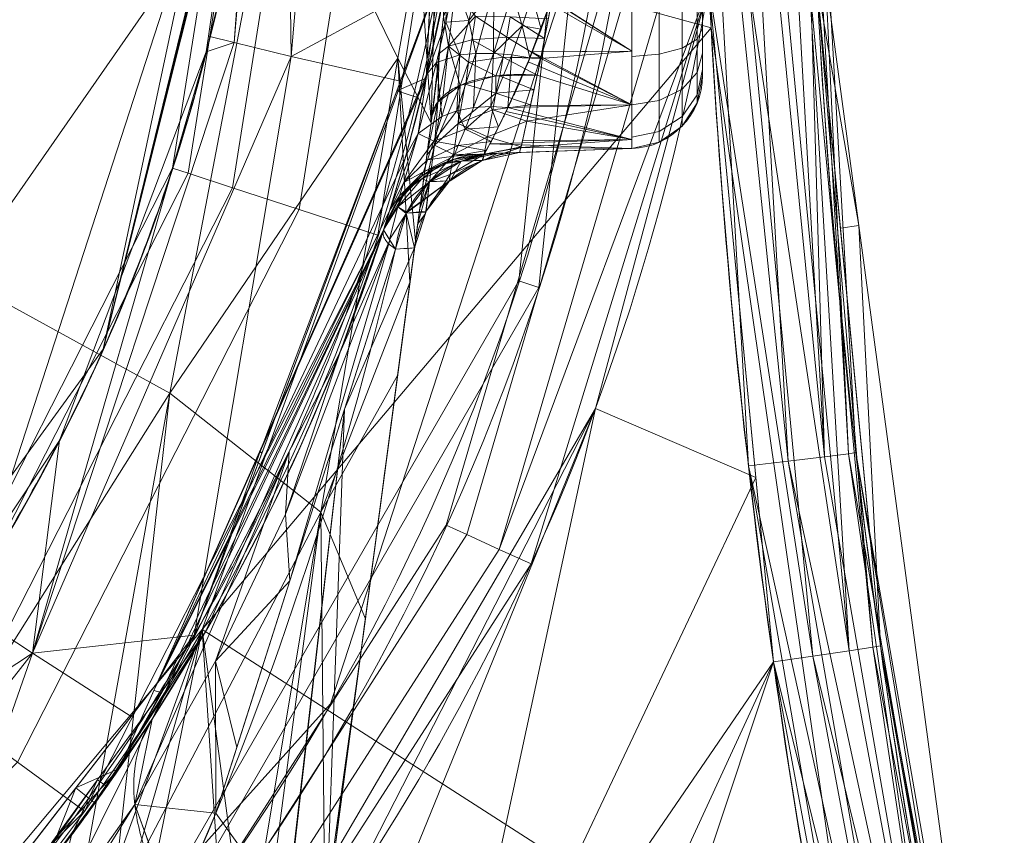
# Model space of a CAD drawing. Header units: millimetres. Extents: x -71 to 71, y -145 to 145.
# Tile 352 of 497: x 44 to 71, y -34 to -12. Entities that reach past the tile are written whole.
import ezdxf

# ---------------------------------------------------------------- set-up
doc = ezdxf.new("R2010")
doc.units = ezdxf.units.MM
doc.layers.add('1', color=7, linetype='CONTINUOUS')

msp = doc.modelspace()

# ---------------------------------------------------------------- linework, layer by layer
at = {"layer": '1', "color": 163, "linetype": 'Continuous', "lineweight": 13}
for p, q in [((62.5, -13.069, 23.5), (62.5, -13.069, -23.5)), ((56.541, -15.208, -23.5), (60.57, -15.067, -23.5)), ((56.541, -15.208, 10.431), (56.541, -15.208, -23.5)), ((57.506, -15.174, 23.5), (60.57, -15.067, 23.5)), ((57.506, -15.174, 23.5), (57.506, -15.174, 18.8)), ((60.57, -15.067, -23.5), (60.57, -15.067, 23.5)), ((53.79, -17.288, -15.8), (53.79, -17.288, 10.431)), ((54.636, -17.778, 18.8), (52.232, -35.9, 18.779)), ((54.636, -17.778, 18.8), (54.636, -17.778, 23.5))]:
    msp.add_line(p, q, dxfattribs=at)
at = {"layer": '1', "color": 163, "linetype": 'Continuous', "lineweight": 13, "extrusion": (-5.23961e-15, 1.15648e-14, -1)}
for centre, radius in [((0, 0, 144.005), 61.018), ((0, 0, 124.37), 56.395)]:
    msp.add_circle(centre, radius, dxfattribs=at)
at = {"layer": '1', "color": 163, "linetype": 'Continuous', "lineweight": 13}
for centre, radius in [((0, 0, -145), 60.443), ((0, 0, -118.371), 50.5)]:
    msp.add_circle(centre, radius, dxfattribs=at)
for centre, radius, start, end in [((0, 0, -142.505), 63.564, 317.72131, 350.37915), ((60.5, -13.069, 23.5), 2, 272, 0), ((60.5, -13.069, -23.5), 2, 272, 360), ((57.61, -18.173, 18.8), 3, 92, 172.4426), ((57.61, -18.173, 23.5), 3, 92, 172.4426)]:
    msp.add_arc(centre, radius, start, end, dxfattribs=at)
at = {"layer": '1', "color": 163, "linetype": 'Continuous', "lineweight": 13, "extrusion": (-1, 0, 0)}
for centre, start, end in [((11, -23.5, -60.57), 270, 0), ((11, 23.5, -60.57), 0, 90)]:
    msp.add_arc(centre, 4.067, start, end, dxfattribs=at)
at = {"layer": '1', "color": 163, "linetype": 'Continuous', "lineweight": 13, "extrusion": (1, 0, 0)}
for centre, start, end in [((-11, 23.5, 62.5), 90, 180), ((-11, -23.5, 62.5), 180, 270)]:
    msp.add_arc(centre, 2.069, start, end, dxfattribs=at)
at = {"layer": '1', "color": 163, "linetype": 'Continuous', "lineweight": 13, "extrusion": (0, 0, -1)}
for centre, start in [((-56.646, -18.206, -10.431), 17.8175), ((-56.646, -18.206, 23.5), 17.8176)]:
    msp.add_arc(centre, 3, start, 88, dxfattribs=at)
at = {"layer": '1', "color": 163, "linetype": 'Continuous', "lineweight": 13, "extrusion": (0.22536, 0.00787, 0.974244)}
msp.add_arc((-20.172, -51.832, 25.926), 3, 0, 80.699, dxfattribs=at)
at = {"layer": '1', "color": 163, "linetype": 'Continuous', "lineweight": 13, "extrusion": (-0.991314, 0.131519, 0)}
msp.add_ellipse((55.584, -10.639, 23.5), major_axis=(-0.947, -7.14), ratio=0.991303, start_param=0, end_param=1.054616, dxfattribs=at)
at = {"layer": '1', "color": 163, "linetype": 'Continuous', "lineweight": 13, "extrusion": (-0.034899, 0.999391, 2.9493e-16)}
msp.add_ellipse((33.689, -16.006, 18.795), major_axis=(23.816, 0.832, 0.165), ratio=0.986119, start_param=0.006817, end_param=0.231228, dxfattribs=at)
at = {"layer": '1', "color": 163, "linetype": 'Continuous', "lineweight": 13}
for points, knots in [([(67.861, 47.422, -124.83), (64.208, 31.787, -124.622), (62.412, 16.028, -124.476), (62.388, -15.712, -124.474), (64.212, -31.804, -124.622), (67.861, -47.422, -124.83)], [0, 0, 0, 0, 0.5, 0.5, 1, 1, 1, 1]), ([(70.739, -46.708, -127.83), (67.138, -31.32, -127.622), (65.335, -15.472, -127.473), (65.359, 15.784, -127.475), (67.135, 31.304, -127.621), (70.739, 46.708, -127.83)], [0, 0, 0, 0, 0.5, 0.5, 1, 1, 1, 1]), ([(56.009, 7.431, -40.188), (56.48, 3.879, -40.185), (56.609, 0.339, -40.185), (56.211, -6.716, -40.187), (55.674, -10.264, -40.19), (53.944, -17.175, -40.2), (52.766, -20.507, -40.206), (49.795, -26.93, -40.223), (47.978, -30.049, -40.233), (43.844, -35.813, -40.256), (41.525, -38.478, -40.269), (36.383, -43.372, -40.297), (33.546, -45.6, -40.313), (27.598, -49.428, -40.346), (24.459, -51.056, -40.364), (18.004, -53.662, -40.399), (14.728, -54.649, -40.418), (11.446, -55.328, -40.436)], [0, 0, 0, 0, 0.125756, 0.125756, 0.251512, 0.251512, 0.377268, 0.377268, 0.503024, 0.503024, 0.62878, 0.62878, 0.754536, 0.754536, 0.880292, 0.880292, 1, 1, 1, 1]), ([(55.792, 7.399, -43.18), (55.796, 7.37, -43.18), (55.814, 7.234, -43.18), (55.843, 7.006, -43.18), (55.871, 6.777, -43.18), (55.89, 6.616, -43.18), (55.905, 6.491, -43.179), (55.965, 5.967, -43.179), (56.102, 4.627, -43.178), (56.215, 2.927, -43.178), (56.271, 1.247, -43.177), (56.285, 0, -43.177), (56.271, -1.247, -43.177), (56.216, -2.927, -43.178), (56.073, -5.052, -43.178), (55.781, -7.633, -43.18), (55.363, -10.238, -43.182), (54.814, -12.859, -43.186), (54.131, -15.487, -43.189), (53.311, -18.11, -43.194), (52.352, -20.721, -43.199), (51.254, -23.307, -43.205), (50.016, -25.857, -43.212), (48.64, -28.361, -43.22), (47.128, -30.808, -43.228), (45.485, -33.187, -43.238), (43.714, -35.488, -43.248), (41.822, -37.7, -43.258), (39.814, -39.814, -43.269), (37.788, -41.738, -43.281), (36.318, -43.004, -43.289), (34.817, -44.23, -43.297), (33.188, -45.485, -43.306), (30.808, -47.128, -43.32), (28.361, -48.64, -43.333), (25.857, -50.016, -43.347), (23.306, -51.254, -43.361), (20.721, -52.352, -43.376), (18.11, -53.311, -43.39), (15.487, -54.131, -43.405), (13.327, -54.692, -43.417), (12.046, -54.978, -43.424), (11.64, -55.064, -43.427)], [0, 0, 0, 0, 0.001087, 0.005202, 0.008675, 0.009832, 0.011376, 0.013433, 0.029895, 0.062819, 0.07928, 0.095742, 0.112204, 0.128666, 0.161589, 0.194512, 0.227436, 0.260359, 0.293283, 0.326206, 0.35913, 0.392053, 0.424977, 0.4579, 0.490824, 0.523747, 0.556671, 0.589594, 0.622518, 0.655441, 0.684249, 0.688365, 0.721288, 0.754212, 0.787135, 0.820059, 0.852982, 0.885906, 0.918829, 0.951753, 0.984676, 1, 1, 1, 1]), ([(55.525, -10.445, -30.642), (55.482, -10.674, -30.644), (55.394, -11.13, -30.623), (55.207, -12.031, -30.483), (54.962, -13.116, -30.13), (54.712, -14.111, -29.573), (54.52, -14.829, -29.014), (54.383, -15.323, -28.54), (54.255, -15.769, -28.019), (54.1, -16.293, -27.267), (53.941, -16.81, -26.233), (53.838, -17.136, -25.117), (53.796, -17.266, -24.197), (53.789, -17.288, -23.732), (53.789, -17.288, -23.5)], [0, 0, 0, 0, 0.0625, 0.125, 0.25, 0.375, 0.4375, 0.5, 0.5625, 0.625, 0.75, 0.875, 0.9375, 1, 1, 1, 1]), ([(56.541, -15.208, -23.5), (56.541, -15.208, -23.786), (56.579, -15.147, -24.356), (56.724, -14.888, -25.166), (56.897, -14.546, -25.772), (57.062, -14.209, -26.205), (57.197, -13.928, -26.5), (57.342, -13.623, -26.763), (57.54, -13.184, -27.073), (57.793, -12.587, -27.378), (58.042, -11.941, -27.563), (58.234, -11.407, -27.636), (58.326, -11.136, -27.646), (58.37, -11, -27.644)], [0, 0, 0, 0, 0.125, 0.25, 0.375, 0.4375, 0.5, 0.5625, 0.625, 0.75, 0.875, 0.9375, 1, 1, 1, 1])]:
    msp.add_open_spline(points, degree=3, knots=knots, dxfattribs=at)
msp.add_rational_spline([(24.097, 44.38, -76), (37.72, 36.983, -76), (51.026, 22.319, -76), (52.762, 2.594, -76), (45.13, -27.456, -76), (34.192, -43.962, -76), (15.502, -50.5, -76), (0, -50.5, -76)], [0.558861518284, 0.558861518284, 0.542329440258, 0.558861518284, 0.558861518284, 0.542329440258, 0.558861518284, 0.558861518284], degree=4, knots=[0, 0, 0, 0, 0, 0.5, 0.5, 0.5, 1, 1, 1, 1, 1], dxfattribs=at)
for points, degree in [([(65.614, -10.461, -139.506), (66.235, -22.61, -139.459), (67.928, -34.695, -139.333), (70.739, -46.708, -139.17)], 3), ([(55.116, -14.162, 29.709), (55.151, -13.898, 29.849), (55.22, -13.349, 30.089), (55.317, -12.489, 30.349), (55.412, -11.601, 30.495), (55.473, -11.002, 30.517), (55.503, -10.702, 30.509)], 3), ([(67.861, -47.422, -142.17), (65.012, -35.229, -142.332), (63.298, -22.959, -142.458), (62.67, -10.623, -142.505)], 3), ([(58.381, -11, 27.644), (58.308, -11.423, 27.646), (58.169, -12.204, 27.522), (58.044, -12.808, 27.253), (57.985, -13.067, 27.108)], 3), ([(57.985, -13.067, 27.108), (57.905, -13.417, 26.91), (57.766, -14.044, 26.421), (57.616, -14.712, 25.505), (57.526, -15.097, 24.5), (57.506, -15.174, 23.827), (57.506, -15.174, 23.5)], 3), ([(54.175, -21.257, 31.5), (54.502, -18.794, 31.497), (54.829, -16.328, 30.892), (55.116, -14.162, 29.709)], 3), ([(56.908, -15.195, 13.57), (56.67, -15.204, 12.538), (56.541, -15.208, 11.492), (56.541, -15.208, 10.431)], 3), ([(53.789, -17.288, -15.8), (52.037, -22.731, -15.781), (46.878, -33.087, -15.745), (38.848, -41.416, -15.709), (34.306, -44.89, -15.691)], 3), ([(47.468, -30.643, -0.806), (50.245, -26.342, 2.712), (52.314, -21.892, 6.504), (53.79, -17.288, 10.431)], 3), ([(53.79, -17.288, 10.431), (53.777, -17.331, 10.75), (53.77, -17.416, 11.389), (53.822, -17.546, 12.346), (53.934, -17.678, 13.297), (54.048, -17.766, 13.926), (54.114, -17.81, 14.238)], 3), ([(53.789, -17.288, -23.5), (53.789, -17.288, -15.8)], 1), ([(54.114, -17.81, 14.238), (52.662, -24.018, 11.502), (50.683, -30.039, 8.861), (48.056, -35.9, 6.425)], 3), ([(54.114, -17.81, 14.238), (54.462, -17.789, 15.74), (54.636, -17.778, 17.273), (54.636, -17.778, 18.8)], 3), ([(52.232, -35.9, 31.5), (52.88, -31.019, 31.5), (53.527, -26.138, 31.507), (54.175, -21.257, 31.5)], 3), ([(45.267, -33.811, -3.298), (45.457, -33.557, -3.084), (45.837, -33.039, -2.667), (46.399, -32.245, -2.056), (46.946, -31.442, -1.444), (47.297, -30.908, -1.023), (47.468, -30.643, -0.806)], 3), ([(47.468, -30.643, -0.806), (47.269, -30.952, -0.157), (46.98, -31.659, 1.166), (46.933, -32.943, 3.116), (47.285, -34.385, 4.917), (47.765, -35.396, 5.956), (48.056, -35.9, 6.425)], 3)]:
    msp.add_open_spline(points, degree=degree, dxfattribs=at)
msp.add_rational_spline([(57.985, -13.067, 27.108), (55.291, -12.843, 27.344), (55.116, -14.162, 29.709)], [1, 0.741355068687, 1], degree=2, dxfattribs=at)
for points in [[(35.528, -48.9, -145), (24.585, 55.218, -145), (44.918, 40.445, -145)], [(35.528, -48.9, -145), (44.918, 40.445, -145), (57.485, 18.678, -145)], [(57.485, 18.678, -145), (60.112, -6.318, -145), (52.345, -30.222, -145), (35.528, -48.9, -145)], [(60.684, 6.378, -144.005), (58.032, -18.856, -144.005), (57.485, -18.678, -145), (60.112, 6.318, -145)], [(51.268, -12.552, -59.549), (49.707, -12.17, -67.732), (51.047, 3.623, -67.73)], [(50.464, -1.907, -76), (51.047, 3.623, -67.73), (49.707, -12.17, -67.732)], [(51.047, 3.623, -67.73), (52.65, 3.737, -59.544), (51.268, -12.552, -59.549)], [(55.318, -10.363, -43.183), (51.268, -12.552, -59.549), (52.65, 3.737, -59.544)], [(42.201, -18.582, 53.082), (45.534, 0.237, 51.877), (38.314, -5.48, 56.332)], [(50.963, -6.003, 46.056), (45.534, 0.237, 51.877), (42.201, -18.582, 53.082)], [(50.5, 0, -76), (46.134, -20.54, -76), (50.405, -3.088, -104.236)], [(62.4, 0.158, -124.475), (63.757, -23.726, -124.574), (64.841, -23.598, -124.798)], [(64.841, -23.598, -124.798), (63.489, 0.157, -124.7), (62.4, 0.158, -124.475)], [(63.489, 0.157, -124.7), (64.841, -23.598, -124.798), (65.834, -23.479, -125.469)], [(65.834, -23.479, -125.469), (64.487, 0.157, -125.371), (63.489, 0.157, -124.7)], [(65.141, 0.156, -126.381), (64.487, 0.157, -125.371), (65.834, -23.479, -125.469)], [(65.834, -23.479, -125.469), (66.484, -23.397, -126.479), (65.141, 0.156, -126.381)], [(65.347, 0.156, -127.474), (65.141, 0.156, -126.381), (66.484, -23.397, -126.479)], [(66.484, -23.397, -126.479), (66.688, -23.366, -127.574), (65.347, 0.156, -127.474)], [(50.405, -3.088, -115.764), (46.134, -20.54, -118.371), (50.5, 0, -118.371)], [(50.5, 0, -118.371), (48.028, -15.605, -118.371), (48.453, -15.743, -120.643), (50.947, 0, -120.643)], [(50.947, 0, -120.643), (48.453, -15.743, -120.643), (49.665, -16.137, -122.576), (52.22, 0, -122.576)], [(52.22, 0, -122.576), (49.665, -16.137, -122.576), (51.482, -16.728, -123.883), (54.132, 0, -123.883)], [(54.132, 0, -123.883), (51.482, -16.728, -123.883), (53.635, -17.427, -124.37), (56.395, 0, -124.37)], [(62.5, -0.208, 21.022), (62.5, -0.588, 21.191), (62.5, -13.069, -23.5), (62.5, -12.911, -24.292)], [(62.5, -12.911, -24.292), (62.5, -12.463, -24.963), (62.5, -11.792, -25.411), (62.5, -0.208, 21.022)], [(62.5, -11.792, -25.411), (62.5, -11, -25.569), (62.5, -0.208, 21.022)], [(62.5, -0.588, 21.191), (62.5, -0.866, 21.5), (62.5, -13.069, 23.5), (62.5, -13.069, -23.5)], [(62.5, -13.069, 23.5), (62.5, -0.866, 21.5), (62.5, -0.995, 21.895)], [(62.5, -0.995, 21.895), (62.5, -0.951, 22.309), (62.5, -11, 25.569), (62.5, -11.792, 25.411)], [(62.5, -11.792, 25.411), (62.5, -12.463, 24.963), (62.5, -0.995, 21.895)], [(62.5, -12.463, 24.963), (62.5, -12.911, 24.292), (62.5, -0.995, 21.895)], [(62.5, -12.911, 24.292), (62.5, -13.069, 23.5), (62.5, -0.995, 21.895)], [(49.707, -12.17, -67.732), (49.008, -12.003, -76), (50.464, -1.907, -76)], [(46.134, -20.54, -118.371), (50.405, -3.088, -115.764), (50.389, -3.353, -115.584)], [(50.389, -3.353, -104.416), (50.405, -3.088, -104.236), (46.134, -20.54, -76)], [(55.465, -3.14, -40.191), (54.949, -13.147, -40.194), (55.318, -10.363, -43.183)], [(46.134, -20.54, -76), (50.376, -3.532, -104.682), (50.389, -3.353, -104.416)], [(50.389, -3.353, -115.584), (50.376, -3.532, -115.318), (46.134, -20.54, -118.371)], [(46.134, -20.54, -118.371), (50.376, -3.532, -115.318), (50.372, -3.594, -115)], [(50.372, -3.594, -105), (50.376, -3.532, -104.682), (46.134, -20.54, -76)], [(46.134, -20.54, -76), (46.134, -20.54, -118.371), (50.372, -3.594, -105)], [(50.372, -3.594, -115), (50.372, -3.594, -105), (46.134, -20.54, -118.371)], [(42.201, -18.582, 53.082), (47.953, -21.743, 47.47), (50.963, -6.003, 46.056)], [(54.178, -12.601, 38.593), (50.963, -6.003, 46.056), (47.953, -21.743, 47.47)], [(50.963, -6.003, 46.056), (54.178, -12.601, 38.593), (54.762, -9.34, 37.388)], [(55.089, -14.368, 29.789), (55.297, -6.118, 35.359), (54.762, -9.34, 37.388)], [(55.425, -11.465, 30.488), (55.297, -6.118, 35.359), (55.089, -14.368, 29.789)], [(65.614, -10.461, -139.506), (65.493, -7.68, -127.486), (66.768, -17.165, -127.569)], [(60.397, -8.684, -144.005), (61.008, -8.772, -143.251), (56.066, -25.604, -143.251), (55.504, -25.348, -144.005)], [(61.968, -8.91, -142.68), (56.948, -26.007, -142.68), (56.066, -25.604, -143.251), (61.008, -8.772, -143.251)], [(56.948, -26.007, -142.68), (61.968, -8.91, -142.68), (62.67, -10.623, -142.505)], [(55.089, -14.368, 29.789), (54.762, -9.34, 37.388), (54.178, -12.601, 38.593)], [(62.734, -11.77, -124.5), (55.539, -9.793, -124.37), (48.84, -28.198, -124.37)], [(62.734, -11.77, -124.5), (62.728, -11.08, -124.5), (55.539, -9.793, -124.37)], [(55.318, -10.363, -43.183), (54.25, -13.23, -43.189), (51.268, -12.552, -59.549)], [(54.152, -13.493, -43.189), (55.318, -10.363, -43.183), (54.949, -13.147, -40.194)], [(54.972, -13.041, -30.115), (55.526, -10.445, -30.642), (55.488, -11.62, -29.472)], [(55.526, -10.445, -30.642), (55.724, -10.49, -29.559), (55.488, -11.62, -29.472)], [(66.503, -28.775, -141.487), (64.755, -10.513, -141.609), (65.408, -10.476, -140.599)], [(67.152, -28.674, -140.476), (65.408, -10.476, -140.599), (65.614, -10.461, -139.506)], [(65.408, -10.476, -140.599), (67.152, -28.674, -140.476), (66.503, -28.775, -141.487)], [(66.768, -17.165, -127.569), (66.264, -17.24, -139.459), (65.614, -10.461, -139.506)], [(65.614, -10.461, -139.506), (67.355, -28.636, -139.381), (67.152, -28.674, -140.476)], [(55.559, -12.27, 29.316), (55.747, -10.73, 29.465), (55.425, -11.465, 30.488)], [(56.121, -11.57, -28.506), (55.488, -11.62, -29.472), (55.724, -10.49, -29.559)], [(56.296, -11.452, 28.491), (55.747, -10.73, 29.465), (55.559, -12.27, 29.316)], [(55.724, -10.49, -29.559), (56.352, -10.614, -28.558), (56.121, -11.57, -28.506)], [(56.121, -11.57, -28.506), (56.352, -10.614, -28.558), (56.804, -10.702, -28.168)], [(56.121, -11.57, -28.506), (56.804, -10.702, -28.168), (56.307, -12.468, -27.905)], [(56.789, -12.47, -27.629), (56.307, -12.468, -27.905), (56.804, -10.702, -28.168)], [(56.804, -10.702, -28.168), (57.313, -10.8, -27.884), (56.789, -12.47, -27.629)], [(62.67, -10.623, -142.505), (57.82, -26.405, -142.505), (56.948, -26.007, -142.68)], [(63.951, -24.041, -142.415), (59.575, -22.163, -142.505), (62.67, -10.623, -142.505)], [(62.67, -10.623, -142.505), (63.758, -10.567, -142.28), (65.514, -28.921, -142.158)], [(65.514, -28.921, -142.158), (64.433, -29.076, -142.381), (62.67, -10.623, -142.505)], [(63.758, -10.567, -142.28), (64.755, -10.513, -141.609), (66.503, -28.775, -141.487)], [(66.503, -28.775, -141.487), (65.514, -28.921, -142.158), (63.758, -10.567, -142.28)], [(54.949, -13.147, -40.194), (55.067, -10.865, -40.193), (55.432, -10.883, -30.554)], [(55.432, -10.883, -30.554), (54.982, -13.008, -30.127), (54.949, -13.147, -40.194)], [(56.789, -12.47, -27.629), (57.313, -10.8, -27.884), (57.578, -11.717, -27.656)], [(57.313, -10.8, -27.884), (57.845, -10.901, -27.711), (57.578, -11.717, -27.656)], [(58.089, -11.809, -27.572), (57.578, -11.717, -27.656), (57.845, -10.901, -27.711)], [(57.845, -10.901, -27.711), (58.37, -11, -27.644), (58.089, -11.809, -27.572)], [(58.381, -11, 27.644), (58.117, -12.431, 27.365), (60.57, -12.408, 27.316)], [(60.57, -12.408, -27.316), (58.33, -11.121, -27.644), (58.37, -11, -27.644)], [(58.37, -11, -27.644), (60.57, -11, -27.567), (60.57, -12.408, -27.316)], [(60.57, -12.408, 27.316), (60.57, -11, 27.567), (58.381, -11, 27.644)], [(61.313, -12.491, 27.099), (61.313, -11, 27.396), (60.57, -11, 27.567), (60.57, -12.557, 27.258)], [(61.313, -11, -27.396), (61.313, -12.491, -27.099), (60.57, -12.557, -27.258), (60.57, -11, -27.567)], [(61.939, -12.323, 26.695), (61.939, -11, 26.958), (61.313, -11, 27.396), (61.313, -12.491, 27.099)], [(61.939, -11, -26.958), (61.939, -12.323, -26.695), (61.313, -12.491, -27.099), (61.313, -11, -27.396)], [(62.354, -12.078, 26.103), (62.354, -11, 26.318), (61.939, -11, 26.958), (61.939, -12.323, 26.695)], [(62.354, -11, -26.318), (62.354, -12.078, -26.103), (61.939, -12.323, -26.695), (61.939, -11, -26.958)], [(62.5, -11.792, 25.411), (62.5, -11, 25.569), (62.354, -11, 26.318), (62.354, -12.078, 26.103)], [(62.5, -11, -25.569), (62.5, -11.792, -25.411), (62.354, -12.078, -26.103), (62.354, -11, -26.318)], [(60.57, -12.408, -27.316), (57.842, -12.431, -27.361), (58.33, -11.121, -27.644)], [(55.089, -14.368, 29.789), (55.116, -14.162, 29.709), (55.425, -11.465, 30.488)], [(55.425, -11.465, 30.488), (55.31, -12.473, 30.197), (55.559, -12.27, 29.316)], [(55.559, -12.27, 29.316), (56.204, -12.095, 28.389), (56.296, -11.452, 28.491)], [(56.296, -11.452, 28.491), (56.204, -12.095, 28.389), (57.153, -12.03, 27.754)], [(57.153, -12.03, 27.754), (57.247, -11.468, 27.85), (56.296, -11.452, 28.491)], [(57.247, -11.468, 27.85), (57.153, -12.03, 27.754), (58.185, -12.064, 27.436)], [(58.185, -12.064, 27.436), (58.283, -11.53, 27.54), (57.247, -11.468, 27.85)], [(48.84, -28.198, -124.37), (66.75, -39.697, -124.759), (62.734, -11.77, -124.5)], [(55.488, -11.62, -29.472), (55.235, -12.719, -29.157), (54.972, -13.041, -30.115)], [(55.872, -12.511, -28.265), (55.235, -12.719, -29.157), (55.488, -11.62, -29.472)], [(55.488, -11.62, -29.472), (56.121, -11.57, -28.506), (55.872, -12.511, -28.265)], [(56.307, -12.468, -27.905), (55.872, -12.511, -28.265), (56.121, -11.57, -28.506)], [(57.578, -11.717, -27.656), (57.291, -12.512, -27.443), (56.789, -12.47, -27.629)], [(57.786, -12.589, -27.346), (57.291, -12.512, -27.443), (57.578, -11.717, -27.656)], [(57.578, -11.717, -27.656), (58.089, -11.809, -27.572), (57.786, -12.589, -27.346)], [(62.5, -12.463, 24.963), (62.5, -11.792, 25.411), (62.354, -12.078, 26.103), (62.354, -12.993, 25.493)], [(62.5, -11.792, -25.411), (62.5, -12.463, -24.963), (62.354, -12.993, -25.493), (62.354, -12.078, -26.103)], [(48.946, -12.431, -76), (49.008, -12.003, -76), (49.707, -12.17, -67.732)], [(56.107, -12.712, 28.21), (56.204, -12.095, 28.389), (55.559, -12.27, 29.316)], [(56.204, -12.095, 28.389), (56.107, -12.712, 28.21), (57.054, -12.57, 27.59)], [(57.054, -12.57, 27.59), (57.153, -12.03, 27.754), (56.204, -12.095, 28.389)], [(57.153, -12.03, 27.754), (57.054, -12.57, 27.59), (58.088, -12.589, 27.334)], [(58.088, -12.589, 27.334), (58.185, -12.064, 27.436), (57.153, -12.03, 27.754)], [(62.354, -12.993, 25.493), (62.354, -12.078, 26.103), (61.939, -12.323, 26.695), (61.939, -13.445, 25.945)], [(62.354, -12.078, -26.103), (62.354, -12.993, -25.493), (61.939, -13.445, -25.945), (61.939, -12.323, -26.695)], [(49.707, -12.17, -67.732), (44.208, -28.838, -59.57), (48.946, -12.431, -76)], [(49.707, -12.17, -67.732), (51.268, -12.552, -59.549), (44.208, -28.838, -59.57)], [(55.559, -12.27, 29.316), (55.31, -12.473, 30.197), (55.268, -13.798, 29.032)], [(55.268, -13.798, 29.032), (55.406, -13.695, 28.818), (55.559, -12.27, 29.316)], [(55.559, -12.27, 29.316), (55.406, -13.695, 28.818), (55.879, -13.343, 28.086)], [(55.879, -13.343, 28.086), (56.107, -12.712, 28.21), (55.559, -12.27, 29.316)], [(61.939, -13.445, 25.945), (61.939, -12.323, 26.695), (61.313, -12.491, 27.099), (61.313, -13.755, 26.255)], [(61.939, -12.323, -26.695), (61.939, -13.445, -25.945), (61.313, -13.755, -26.255), (61.313, -12.491, -27.099)], [(44.208, -28.838, -59.57), (44.939, -23.039, -76), (48.946, -12.431, -76)], [(48.618, -28.351, -43.22), (44.208, -28.838, -59.57), (51.268, -12.552, -59.549)], [(47.953, -21.743, 47.47), (52.079, -24.99, 39.953), (54.178, -12.601, 38.593)], [(51.268, -12.552, -59.549), (54.25, -13.23, -43.189), (48.618, -28.351, -43.22)], [(54.511, -18.721, 31.186), (54.178, -12.601, 38.593), (52.079, -24.99, 39.953)], [(54.178, -12.601, 38.593), (54.511, -18.721, 31.186), (54.66, -17.598, 31.047)], [(54.178, -12.601, 38.593), (54.66, -17.598, 31.047), (55.089, -14.368, 29.789)], [(55.31, -12.473, 30.197), (55.116, -14.162, 29.709), (55.268, -13.798, 29.032)], [(55.235, -12.719, -29.157), (55.872, -12.511, -28.265), (55.378, -14.193, -27.238)], [(55.795, -14.04, -26.963), (55.378, -14.193, -27.238), (55.872, -12.511, -28.265)], [(55.872, -12.511, -28.265), (56.307, -12.468, -27.905), (55.795, -14.04, -26.963)], [(56.249, -13.949, -26.74), (55.795, -14.04, -26.963), (56.307, -12.468, -27.905)], [(56.859, -13.085, 27.403), (57.054, -12.57, 27.59), (56.107, -12.712, 28.21)], [(56.307, -12.468, -27.905), (56.789, -12.47, -27.629), (56.249, -13.949, -26.74)], [(56.72, -13.92, -26.575), (56.249, -13.949, -26.74), (56.789, -12.47, -27.629)], [(56.789, -12.47, -27.629), (57.291, -12.512, -27.443), (56.72, -13.92, -26.575)], [(57.187, -13.949, -26.471), (56.72, -13.92, -26.575), (57.291, -12.512, -27.443)], [(56.859, -13.085, 27.403), (56.961, -13.083, 27.376), (57.054, -12.57, 27.59)], [(57.054, -12.57, 27.59), (56.961, -13.083, 27.376), (57.985, -13.067, 27.108)], [(57.985, -13.067, 27.108), (58.084, -12.61, 27.33), (57.054, -12.57, 27.59)], [(58.084, -12.61, 27.33), (58.088, -12.589, 27.334), (57.054, -12.57, 27.59)], [(57.291, -12.512, -27.443), (57.786, -12.589, -27.346), (57.187, -13.949, -26.471)], [(60.57, -13.876, -26.376), (57.74, -12.703, -27.302), (57.842, -12.431, -27.361)], [(57.842, -12.431, -27.361), (60.57, -12.408, -27.316), (60.57, -13.876, -26.376)], [(58.084, -12.61, 27.33), (57.985, -13.067, 27.108), (60.57, -13.876, 26.376)], [(60.57, -13.876, 26.376), (60.57, -12.408, 27.316), (58.084, -12.61, 27.33)], [(60.57, -12.408, 27.316), (58.117, -12.431, 27.365), (58.084, -12.61, 27.33)], [(61.313, -13.755, 26.255), (61.313, -12.491, 27.099), (60.57, -12.557, 27.258), (60.57, -13.876, 26.376)], [(61.313, -12.491, -27.099), (61.313, -13.755, -26.255), (60.57, -13.876, -26.376), (60.57, -12.557, -27.258)], [(62.5, -12.911, 24.292), (62.5, -12.463, 24.963), (62.354, -12.993, 25.493), (62.354, -13.603, 24.578)], [(62.5, -12.463, -24.963), (62.5, -12.911, -24.292), (62.354, -13.603, -24.578), (62.354, -12.993, -25.493)], [(54.972, -13.041, -30.115), (55.235, -12.719, -29.157), (54.734, -14.658, -27.898)], [(55.378, -14.193, -27.238), (54.734, -14.658, -27.898), (55.235, -12.719, -29.157)], [(55.879, -13.343, 28.086), (56.034, -13.302, 27.978), (56.107, -12.712, 28.21)], [(56.107, -12.712, 28.21), (56.034, -13.302, 27.978), (56.859, -13.085, 27.403)], [(60.57, -13.876, -26.376), (57.185, -13.945, -26.439), (57.74, -12.703, -27.302)], [(47.517, -29.862, -40.235), (54.949, -13.147, -40.194), (54.982, -13.008, -30.127)], [(54.982, -13.008, -30.127), (54.386, -15.31, -28.537), (47.517, -29.862, -40.235)], [(54.949, -13.147, -40.194), (54.714, -13.676, -40.195), (54.152, -13.493, -43.189)], [(54.734, -14.658, -27.898), (54.403, -15.251, -28.599), (54.972, -13.041, -30.115)], [(56.859, -13.085, 27.403), (56.018, -13.306, 27.989), (56.858, -13.557, 27.062)], [(56.952, -13.084, 27.379), (56.858, -13.557, 27.062), (57.896, -13.463, 26.763)], [(56.858, -13.557, 27.062), (56.952, -13.084, 27.379), (56.859, -13.085, 27.403)], [(57.896, -13.463, 26.763), (57.985, -13.067, 27.108), (56.952, -13.084, 27.379)], [(57.985, -13.067, 27.108), (57.799, -13.895, 26.388), (60.57, -13.876, 26.376)], [(62.354, -13.603, 24.578), (62.354, -12.993, 25.493), (61.939, -13.445, 25.945), (61.939, -14.195, 24.823)], [(62.354, -12.993, -25.493), (62.354, -13.603, -24.578), (61.939, -14.195, -24.823), (61.939, -13.445, -25.945)], [(62.5, -13.069, 23.5), (62.5, -12.911, 24.292), (62.354, -13.603, 24.578), (62.354, -13.818, 23.5)], [(62.5, -12.911, -24.292), (62.5, -13.069, -23.5), (62.354, -13.818, -23.5), (62.354, -13.603, -24.578)], [(62.354, -13.818, 23.5), (62.354, -13.818, -23.5), (62.5, -13.069, -23.5), (62.5, -13.069, 23.5)], [(55.181, -14.975, 27.875), (55.831, -14.38, 27.179), (55.879, -13.343, 28.086)], [(55.879, -13.343, 28.086), (55.391, -13.706, 28.841), (55.181, -14.975, 27.875)], [(56.858, -13.557, 27.062), (56.018, -13.306, 27.989), (55.831, -14.38, 27.179)], [(55.831, -14.38, 27.179), (56.018, -13.306, 27.989), (55.879, -13.343, 28.086)], [(54.152, -13.493, -43.189), (54.714, -13.676, -40.195), (50.419, -23.335, -40.219)], [(50.419, -23.335, -40.219), (50.467, -23.385, -43.21), (54.152, -13.493, -43.189)], [(55.181, -14.975, 27.875), (55.391, -13.706, 28.841), (55.268, -13.798, 29.032)], [(55.831, -14.38, 27.179), (56.771, -14.013, 26.681), (56.858, -13.557, 27.062)], [(56.858, -13.557, 27.062), (56.771, -14.013, 26.681), (57.803, -13.878, 26.402)], [(57.803, -13.878, 26.402), (57.896, -13.463, 26.763), (56.858, -13.557, 27.062)], [(61.939, -14.195, 24.823), (61.939, -13.445, 25.945), (61.313, -13.755, 26.255), (61.313, -14.599, 24.991)], [(61.939, -13.445, -25.945), (61.939, -14.195, -24.823), (61.313, -14.599, -24.991), (61.313, -13.755, -26.255)], [(62.354, -13.818, 23.5), (62.354, -13.603, 24.578), (61.939, -14.195, 24.823), (61.939, -14.458, 23.5)], [(62.354, -13.603, -24.578), (62.354, -13.818, -23.5), (61.939, -14.458, -23.5), (61.939, -14.195, -24.823)], [(55.268, -13.798, 29.032), (55.116, -14.162, 29.709), (54.972, -15.251, 28.949)], [(54.972, -15.251, 28.949), (55.181, -14.975, 27.875), (55.268, -13.798, 29.032)], [(55.795, -14.04, -26.963), (56.249, -13.949, -26.74), (56.015, -14.537, -26.073)], [(56.015, -14.537, -26.073), (56.249, -13.949, -26.74), (56.72, -13.92, -26.575)], [(56.72, -13.92, -26.575), (56.928, -14.475, -25.846), (56.015, -14.537, -26.073)], [(56.72, -13.92, -26.575), (57.187, -13.949, -26.471), (56.928, -14.475, -25.846)], [(57.703, -14.323, 26.016), (57.803, -13.878, 26.402), (56.771, -14.013, 26.681)], [(60.57, -14.816, -24.908), (57.134, -14.059, -26.359), (57.185, -13.945, -26.439)], [(57.185, -13.945, -26.439), (60.57, -13.876, -26.376), (60.57, -14.816, -24.908)], [(60.57, -13.876, 26.376), (57.799, -13.895, 26.388), (57.703, -14.323, 26.016)], [(57.703, -14.323, 26.016), (60.57, -14.816, 24.908), (60.57, -13.876, 26.376)], [(61.313, -14.599, 24.991), (61.313, -13.755, 26.255), (60.57, -13.876, 26.376), (60.57, -14.758, 25.057)], [(61.313, -13.755, -26.255), (61.313, -14.599, -24.991), (60.57, -14.758, -25.057), (60.57, -13.876, -26.376)], [(61.939, -14.458, 23.5), (61.939, -14.458, -23.5), (62.354, -13.818, -23.5), (62.354, -13.818, 23.5)], [(54.972, -15.251, 28.949), (55.116, -14.162, 29.709), (54.66, -17.598, 31.047)], [(54.734, -14.658, -27.898), (55.378, -14.193, -27.238), (55.162, -14.862, -26.469)], [(56.015, -14.537, -26.073), (55.162, -14.862, -26.469), (55.795, -14.04, -26.963)], [(55.162, -14.862, -26.469), (55.378, -14.193, -27.238), (55.795, -14.04, -26.963)], [(56.629, -14.75, 25.76), (56.771, -14.013, 26.681), (55.831, -14.38, 27.179)], [(56.771, -14.013, 26.681), (56.629, -14.75, 25.76), (57.703, -14.323, 26.016)], [(56.694, -14.939, -24.966), (57.134, -14.059, -26.359), (60.57, -14.816, -24.908)], [(61.939, -14.458, 23.5), (61.939, -14.195, 24.823), (61.313, -14.599, 24.991), (61.313, -14.896, 23.5)], [(61.939, -14.195, -24.823), (61.939, -14.458, -23.5), (61.313, -14.896, -23.5), (61.313, -14.599, -24.991)], [(55.697, -15.233, 26.113), (55.831, -14.38, 27.179), (55.181, -14.975, 27.875)], [(55.831, -14.38, 27.179), (55.697, -15.233, 26.113), (56.629, -14.75, 25.76)], [(56.015, -14.537, -26.073), (56.928, -14.475, -25.846), (56.724, -14.871, -25.126)], [(57.544, -15.017, 24.589), (57.703, -14.323, 26.016), (56.629, -14.75, 25.76)], [(57.703, -14.323, 26.016), (57.58, -14.858, 24.917), (60.57, -14.816, 24.908)], [(61.313, -14.896, 23.5), (61.313, -14.896, -23.5), (61.939, -14.458, -23.5), (61.939, -14.458, 23.5)], [(53.963, -16.744, -26.286), (54.403, -15.251, -28.599), (54.734, -14.658, -27.898)], [(54.734, -14.658, -27.898), (54.342, -15.994, -25.915), (53.963, -16.744, -26.286)], [(54.342, -15.994, -25.915), (54.734, -14.658, -27.898), (55.162, -14.862, -26.469)], [(55.162, -14.862, -26.469), (56.015, -14.537, -26.073), (55.83, -14.985, -25.29)], [(56.536, -15.22, 24.68), (56.629, -14.75, 25.76), (55.697, -15.233, 26.113)], [(56.724, -14.871, -25.126), (55.83, -14.985, -25.29), (56.015, -14.537, -26.073)], [(56.629, -14.75, 25.76), (56.536, -15.22, 24.68), (57.544, -15.017, 24.589)], [(61.313, -14.896, 23.5), (61.313, -14.599, 24.991), (60.57, -14.758, 25.057), (60.57, -15.067, 23.5)], [(61.313, -14.599, -24.991), (61.313, -14.896, -23.5), (60.57, -15.067, -23.5), (60.57, -14.758, -25.057)], [(55.162, -14.862, -26.469), (54.991, -15.372, -25.565), (54.342, -15.994, -25.915)], [(54.779, -16.704, 27.041), (55.044, -15.977, 26.603), (55.181, -14.975, 27.875)], [(55.181, -14.975, 27.875), (54.972, -15.251, 28.949), (54.779, -16.704, 27.041)], [(55.83, -14.985, -25.29), (54.991, -15.372, -25.565), (55.162, -14.862, -26.469)], [(54.991, -15.372, -25.565), (55.83, -14.985, -25.29), (55.707, -15.271, -24.423)], [(55.181, -14.975, 27.875), (55.044, -15.977, 26.603), (55.697, -15.233, 26.113)], [(56.59, -15.121, -24.335), (55.707, -15.271, -24.423), (55.83, -14.985, -25.29)], [(55.83, -14.985, -25.29), (56.724, -14.871, -25.126), (56.59, -15.121, -24.335)], [(56.504, -15.388, 23.5), (57.506, -15.174, 23.5), (57.538, -15.042, 24.539)], [(57.538, -15.042, 24.539), (56.536, -15.22, 24.68), (56.504, -15.388, 23.5)], [(57.538, -15.042, 24.539), (57.544, -15.017, 24.589), (56.536, -15.22, 24.68)], [(60.57, -15.067, -23.5), (56.541, -15.208, -23.5), (56.693, -14.941, -24.954)], [(60.57, -14.816, -24.908), (56.693, -14.941, -24.954), (56.694, -14.939, -24.966)], [(56.693, -14.941, -24.954), (60.57, -14.816, -24.908), (60.57, -15.067, -23.5)], [(57.538, -15.042, 24.539), (57.506, -15.174, 23.5), (60.57, -15.067, 23.5)], [(60.57, -15.067, 23.5), (60.57, -14.816, 24.908), (57.538, -15.042, 24.539)], [(60.57, -14.816, 24.908), (57.58, -14.858, 24.917), (57.538, -15.042, 24.539)], [(60.57, -15.067, 23.5), (60.57, -15.067, -23.5), (61.313, -14.896, -23.5), (61.313, -14.896, 23.5)], [(47.517, -29.862, -40.235), (54.386, -15.31, -28.537), (53.953, -16.771, -26.217)], [(54.724, -17.119, 26.496), (54.972, -15.251, 28.949), (54.66, -17.598, 31.047), (54.175, -21.257, 31.5)], [(54.878, -15.698, -24.564), (55.707, -15.271, -24.423), (55.663, -15.372, -23.5)], [(55.707, -15.271, -24.423), (54.878, -15.698, -24.564), (54.991, -15.372, -25.565)], [(55.611, -15.774, 24.864), (55.697, -15.233, 26.113), (55.044, -15.977, 26.603)], [(55.697, -15.233, 26.113), (55.611, -15.774, 24.864), (56.536, -15.22, 24.68)], [(56.481, -15.393, 23.5), (56.536, -15.22, 24.68), (55.611, -15.774, 24.864)], [(56.541, -15.208, -23.5), (55.663, -15.372, -23.5), (55.707, -15.271, -24.423)], [(55.675, -15.419, 10.431), (56.541, -15.208, 10.431), (56.635, -15.205, 12.011)], [(56.635, -15.205, 12.011), (55.939, -15.407, 13.796), (55.675, -15.419, 10.431)], [(55.707, -15.271, -24.423), (56.59, -15.121, -24.335), (56.541, -15.208, -23.5)], [(56.541, -15.208, 10.431), (55.746, -15.345, 10.431), (55.746, -15.345, -23.5), (56.541, -15.208, -23.5)], [(56.635, -15.205, 12.011), (56.908, -15.195, 13.57), (55.939, -15.407, 13.796)], [(56.532, -15.382, 18.8), (55.957, -15.403, 13.792), (56.908, -15.195, 13.57)], [(57.506, -15.174, 18.8), (57.506, -15.174, 23.5), (56.481, -15.393, 23.5), (56.481, -15.393, 18.8)], [(56.481, -15.393, 23.5), (56.504, -15.388, 23.5), (56.536, -15.22, 24.68)], [(56.908, -15.195, 13.57), (57.506, -15.174, 18.8), (56.532, -15.382, 18.8)], [(60.57, -15.067, -23.5), (56.908, -15.195, 13.57), (56.635, -15.205, 12.011), (56.541, -15.208, 10.431)], [(56.541, -15.208, 10.431), (56.541, -15.208, -23.5), (60.57, -15.067, -23.5)], [(60.57, -15.067, -23.5), (60.57, -15.067, 23.5), (57.506, -15.174, 18.8), (56.908, -15.195, 13.57)], [(60.57, -15.067, 23.5), (57.506, -15.174, 23.5), (57.506, -15.174, 18.8)], [(54.342, -15.994, -25.915), (54.991, -15.372, -25.565), (54.878, -15.698, -24.564)], [(55.663, -15.372, -23.5), (54.837, -15.813, -23.5), (54.878, -15.698, -24.564)], [(55.36, -15.496, 10.431), (55.908, -15.414, 13.804), (54.837, -15.894, 12.227)], [(55.908, -15.414, 13.804), (55.042, -15.975, 14.008), (54.837, -15.894, 12.227)], [(54.837, -15.894, 12.227), (54.874, -15.863, 10.431), (55.36, -15.496, 10.431)], [(54.846, -15.807, 10.431), (54.846, -15.807, -23.5), (55.746, -15.345, -23.5), (55.746, -15.345, 10.431)], [(55.605, -15.944, 18.8), (55.053, -15.968, 14.006), (55.908, -15.414, 13.804)], [(55.36, -15.496, 10.431), (55.675, -15.419, 10.431), (55.939, -15.407, 13.796)], [(55.939, -15.407, 13.796), (55.908, -15.414, 13.804), (55.36, -15.496, 10.431)], [(56.481, -15.393, 18.8), (56.481, -15.393, 23.5), (55.594, -15.951, 23.5), (55.594, -15.951, 18.8)], [(55.611, -15.774, 24.864), (55.594, -15.951, 23.5), (56.481, -15.393, 23.5)], [(55.908, -15.414, 13.804), (56.481, -15.393, 18.8), (55.605, -15.944, 18.8)], [(55.908, -15.414, 13.804), (56.532, -15.382, 18.8), (56.481, -15.393, 18.8)], [(55.908, -15.414, 13.804), (55.957, -15.403, 13.792), (56.532, -15.382, 18.8)], [(48.028, -15.605, -118.371), (40.855, -29.683, -118.371), (41.217, -29.946, -120.643), (48.453, -15.743, -120.643)], [(48.453, -15.743, -120.643), (41.217, -29.946, -120.643), (42.247, -30.694, -122.576), (49.665, -16.137, -122.576)], [(54.15, -16.542, 10.431), (54.15, -16.542, -23.5), (54.846, -15.807, -23.5), (54.846, -15.807, 10.431)], [(54.837, -15.813, -23.5), (54.187, -16.488, -23.5), (54.228, -16.36, -24.742)], [(54.228, -16.36, -24.742), (54.878, -15.698, -24.564), (54.837, -15.813, -23.5)], [(54.878, -15.698, -24.564), (54.228, -16.36, -24.742), (54.342, -15.994, -25.915)], [(54.953, -16.78, 23.5), (55.583, -15.966, 23.5), (55.611, -15.774, 24.864)], [(55.611, -15.774, 24.864), (55.044, -15.977, 26.603), (54.953, -16.78, 23.5)], [(55.611, -15.774, 24.864), (55.583, -15.966, 23.5), (55.594, -15.951, 23.5)], [(53.963, -16.744, -26.286), (54.342, -15.994, -25.915), (54.228, -16.36, -24.742)], [(54.837, -15.894, 12.227), (54.184, -16.66, 12.307), (54.389, -16.23, 10.431)], [(54.184, -16.66, 12.307), (54.837, -15.894, 12.227), (55.042, -15.975, 14.008)], [(55.042, -15.975, 14.008), (54.419, -16.807, 14.159), (54.184, -16.66, 12.307)], [(54.389, -16.23, 10.431), (54.874, -15.863, 10.431), (54.837, -15.894, 12.227)], [(54.411, -16.833, 14.161), (55.594, -15.951, 18.8), (54.953, -16.78, 18.8)], [(55.594, -15.951, 18.8), (54.411, -16.833, 14.161), (54.419, -16.807, 14.159)], [(55.594, -15.951, 18.8), (54.419, -16.807, 14.159), (55.042, -15.975, 14.008)], [(54.935, -16.837, 23.5), (55.044, -15.977, 26.603), (54.724, -17.119, 26.496)], [(55.044, -15.977, 26.603), (54.779, -16.704, 27.041), (54.724, -17.119, 26.496)], [(55.044, -15.977, 26.603), (54.935, -16.837, 23.5), (54.953, -16.78, 23.5)], [(55.594, -15.951, 18.8), (55.594, -15.951, 23.5), (54.953, -16.78, 23.5), (54.953, -16.78, 18.8)], [(55.042, -15.975, 14.008), (55.605, -15.944, 18.8), (55.594, -15.951, 18.8)], [(55.042, -15.975, 14.008), (55.053, -15.968, 14.006), (55.605, -15.944, 18.8)], [(49.665, -16.137, -122.576), (42.247, -30.694, -122.576), (43.793, -31.818, -123.883), (51.482, -16.728, -123.883)], [(53.79, -17.288, -23.5), (53.963, -16.744, -26.286), (54.228, -16.36, -24.742)], [(54.228, -16.36, -24.742), (54.187, -16.488, -23.5), (53.79, -17.288, -23.5)], [(54.184, -16.66, 12.307), (54.229, -16.512, 10.431), (54.389, -16.23, 10.431)], [(53.79, -17.288, 10.431), (54.229, -16.512, 10.431), (54.184, -16.66, 12.307)], [(54.15, -16.542, -23.5), (54.15, -16.542, 10.431), (53.79, -17.288, 10.431), (53.79, -17.288, -15.8)], [(53.79, -17.288, -15.8), (53.79, -17.288, -23.5), (54.15, -16.542, -23.5)], [(54.184, -16.66, 12.307), (53.953, -17.55, 12.342), (53.79, -17.288, 10.431)], [(53.953, -17.55, 12.342), (54.184, -16.66, 12.307), (54.409, -16.839, 14.162)], [(54.419, -16.807, 14.159), (54.409, -16.839, 14.162), (54.184, -16.66, 12.307)], [(51.482, -16.728, -123.883), (43.793, -31.818, -123.883), (45.625, -33.148, -124.37), (53.635, -17.427, -124.37)], [(47.517, -29.862, -40.235), (53.953, -16.771, -26.217), (53.789, -17.288, -23.5)], [(54.409, -16.839, 14.162), (54.114, -17.81, 14.238), (53.953, -17.55, 12.342)], [(54.636, -17.778, 18.8), (54.114, -17.81, 14.238), (54.411, -16.833, 14.161)], [(54.953, -16.78, 18.8), (54.945, -16.805, 18.8), (54.411, -16.833, 14.161)], [(54.411, -16.833, 14.161), (54.945, -16.805, 18.8), (54.636, -17.778, 18.8)], [(54.953, -16.78, 18.8), (54.953, -16.78, 23.5), (54.636, -17.778, 23.5), (54.636, -17.778, 18.8)], [(54.724, -17.119, 26.496), (54.636, -17.778, 23.5), (54.935, -16.837, 23.5)], [(54.636, -17.778, 23.5), (54.724, -17.119, 26.496), (53.204, -28.578, 31.502), (52.232, -35.9, 31.5)], [(54.175, -21.257, 31.5), (53.204, -28.578, 31.502), (54.724, -17.119, 26.496)], [(67.355, -28.636, -139.381), (66.264, -17.24, -139.459), (66.768, -17.165, -127.569)], [(67.355, -28.636, -139.381), (66.768, -17.165, -127.569), (70.739, -46.708, -127.83)], [(52.603, -20.628, 7.585), (47.468, -30.643, -0.806), (53.79, -17.288, -15.8)], [(48.925, -28.256, -15.762), (53.79, -17.288, -15.8), (47.468, -30.643, -0.806)], [(53.789, -17.288, -23.5), (47.718, -29.909, -15.755), (47.517, -29.862, -40.235)], [(48.925, -28.256, -15.762), (47.718, -29.909, -15.755), (53.789, -17.288, -23.5)], [(53.789, -17.288, -23.5), (53.789, -17.288, -15.8), (48.925, -28.256, -15.762)], [(52.603, -20.628, 7.585), (53.79, -17.288, 10.431), (53.962, -17.564, 12.448)], [(53.79, -17.288, -15.8), (53.79, -17.288, 10.431), (52.603, -20.628, 7.585)], [(53.962, -17.564, 12.448), (51.113, -25.05, 7.828), (52.603, -20.628, 7.585)], [(51.233, -26.861, 10.308), (51.113, -25.05, 7.828), (53.962, -17.564, 12.448)], [(53.962, -17.564, 12.448), (54.114, -17.81, 14.238), (51.233, -26.861, 10.308)], [(52.232, -35.9, 31.5), (52.232, -35.9, 18.779), (54.636, -17.778, 18.8), (54.636, -17.778, 23.5)], [(52.723, -22.181, 12.34), (54.636, -17.778, 18.8), (52.232, -35.9, 18.779)], [(52.723, -22.181, 12.34), (54.114, -17.81, 14.238), (54.636, -17.778, 18.8)], [(47.953, -21.743, 47.47), (42.201, -18.582, 53.082), (39.037, -35.9, 53.956)], [(58.032, -18.856, -144.005), (45.345, -40.829, -144.005), (44.918, -40.445, -145), (57.485, -18.678, -145)], [(52.079, -24.99, 39.953), (54.175, -21.257, 31.5), (54.511, -18.721, 31.186)], [(33.791, -37.529, -76), (33.791, -37.529, -118.371), (46.134, -20.54, -118.371), (46.134, -20.54, -76)], [(51.113, -25.05, 7.828), (51.213, -23.339, 5.313), (52.603, -20.628, 7.585)], [(52.079, -24.99, 39.953), (53.293, -27.906, 31.502), (54.175, -21.257, 31.5)], [(39.037, -35.9, 53.956), (45.409, -35.899, 48.047), (47.953, -21.743, 47.47)], [(47.953, -21.743, 47.47), (45.409, -35.899, 48.047), (46.361, -35.898, 47.164)], [(52.079, -24.99, 39.953), (47.953, -21.743, 47.47), (46.361, -35.898, 47.164)], [(49.468, -41.937, -142.483), (48.485, -41.104, -142.505), (59.575, -22.163, -142.505)], [(49.214, -33.205, 7.554), (52.723, -22.181, 12.34), (51.143, -35.9, 12.229)], [(59.575, -22.163, -142.505), (51.582, -41.771, -142.456), (49.468, -41.937, -142.483)], [(51.158, -35.9, 12.259), (51.143, -35.9, 12.229), (52.723, -22.181, 12.34)], [(52.232, -35.9, 18.779), (51.158, -35.9, 12.259), (52.723, -22.181, 12.34)], [(55.173, -42.606, -142.398), (51.582, -41.771, -142.456), (59.575, -22.163, -142.505)], [(59.575, -22.163, -142.505), (63.951, -24.041, -142.415), (55.173, -42.606, -142.398)], [(44.208, -28.838, -59.57), (42.032, -27.415, -76), (44.939, -23.039, -76)], [(50.419, -23.335, -40.219), (46.571, -31.99, -40.241), (48.618, -28.351, -43.22)], [(46.999, -32.969, 3.091), (51.213, -23.339, 5.313), (49.204, -29.059, 5.397)], [(46.999, -32.969, 3.091), (47.468, -30.643, -0.806), (51.213, -23.339, 5.313)], [(48.618, -28.351, -43.22), (50.467, -23.385, -43.21), (50.419, -23.335, -40.219)], [(51.213, -23.339, 5.313), (51.113, -25.05, 7.828), (49.204, -29.059, 5.397)], [(66.688, -23.366, -127.574), (66.484, -23.397, -126.479), (70.54, -46.77, -126.733)], [(70.54, -46.77, -126.733), (70.739, -46.708, -127.83), (66.688, -23.366, -127.574)], [(68.926, -47.17, -125.051), (64.841, -23.598, -124.798), (63.757, -23.726, -124.574)], [(69.902, -46.932, -125.721), (65.834, -23.479, -125.469), (64.841, -23.598, -124.798)], [(64.841, -23.598, -124.798), (68.926, -47.17, -125.051), (69.902, -46.932, -125.721)], [(66.484, -23.397, -126.479), (65.834, -23.479, -125.469), (69.902, -46.932, -125.721)], [(69.902, -46.932, -125.721), (70.54, -46.77, -126.733), (66.484, -23.397, -126.479)], [(63.757, -23.726, -124.574), (67.861, -47.422, -124.83), (68.926, -47.17, -125.051)], [(55.173, -42.606, -142.398), (63.951, -24.041, -142.415), (64.433, -29.076, -142.381)], [(46.361, -35.898, 47.164), (50.255, -35.897, 40.528), (52.079, -24.99, 39.953)], [(52.079, -24.99, 39.953), (50.255, -35.897, 40.528), (50.642, -35.897, 39.869)], [(52.079, -24.99, 39.953), (50.642, -35.897, 39.869), (52.184, -35.9, 32.968)], [(52.184, -35.9, 32.968), (53.293, -27.906, 31.502), (52.079, -24.99, 39.953)], [(49.204, -29.059, 5.397), (51.113, -25.05, 7.828), (51.233, -26.861, 10.308)], [(55.504, -25.348, -144.005), (56.066, -25.604, -143.251), (46.581, -40.363, -143.251), (46.114, -39.958, -144.005)], [(56.948, -26.007, -142.68), (47.314, -40.998, -142.68), (46.581, -40.363, -143.251), (56.066, -25.604, -143.251)], [(48.038, -41.625, -142.505), (47.314, -40.998, -142.68), (56.948, -26.007, -142.68), (57.82, -26.405, -142.505)], [(51.233, -26.861, 10.308), (49.783, -31.418, 8.33), (49.204, -29.059, 5.397)], [(38.663, -32.487, -76), (42.032, -27.415, -76), (44.208, -28.838, -59.57)], [(53.204, -28.578, 31.502), (53.293, -27.906, 31.502), (52.184, -35.9, 32.968)], [(43.917, -41.652, -124.442), (48.84, -28.198, -124.37), (36.25, -43.201, -124.37)], [(48.84, -28.198, -124.37), (43.917, -41.652, -124.442), (45.168, -40.929, -124.449)], [(45.168, -40.929, -124.449), (46.42, -40.206, -124.457), (48.84, -28.198, -124.37)], [(48.84, -28.198, -124.37), (46.42, -40.206, -124.457), (49.578, -39.368, -124.49)], [(48.84, -28.198, -124.37), (49.578, -39.368, -124.49), (50.327, -39.302, -124.5)], [(50.327, -39.302, -124.5), (66.75, -39.697, -124.759), (48.84, -28.198, -124.37)], [(48.618, -28.351, -43.22), (46.901, -30.565, -43.23), (44.208, -28.838, -59.57)], [(45.388, -32.516, -43.238), (48.618, -28.351, -43.22), (46.571, -31.99, -40.241)], [(46.204, -32.462, -2.237), (45.978, -32.295, -15.746), (48.925, -28.256, -15.762)], [(48.925, -28.256, -15.762), (47.468, -30.643, -0.806), (46.204, -32.462, -2.237)], [(52.184, -35.9, 32.968), (52.232, -35.9, 31.5), (53.204, -28.578, 31.502)], [(69.902, -46.932, -141.279), (66.503, -28.775, -141.487), (67.152, -28.674, -140.476)], [(70.54, -46.77, -140.267), (67.152, -28.674, -140.476), (67.355, -28.636, -139.381)], [(67.152, -28.674, -140.476), (70.54, -46.77, -140.267), (69.902, -46.932, -141.279)], [(70.739, -46.708, -127.83), (70.739, -46.708, -139.17), (67.355, -28.636, -139.381)], [(67.355, -28.636, -139.381), (70.739, -46.708, -139.17), (70.54, -46.77, -140.267)], [(44.208, -28.838, -59.57), (38.52, -36.088, -59.587), (38.663, -32.487, -76)], [(40.88, -38.329, -43.263), (38.52, -36.088, -59.587), (44.208, -28.838, -59.57)], [(44.208, -28.838, -59.57), (46.901, -30.565, -43.23), (40.88, -38.329, -43.263)], [(64.433, -29.076, -142.381), (65.514, -28.921, -142.158), (68.926, -47.17, -141.949)], [(65.514, -28.921, -142.158), (66.503, -28.775, -141.487), (69.902, -46.932, -141.279)], [(69.902, -46.932, -141.279), (68.926, -47.17, -141.949), (65.514, -28.921, -142.158)], [(49.204, -29.059, 5.397), (46.999, -32.969, 3.091), (46.999, -32.969, 3.091)], [(49.214, -33.205, 7.554), (46.999, -32.969, 3.091), (49.204, -29.059, 5.397)], [(49.204, -29.059, 5.397), (49.783, -31.418, 8.33), (49.214, -33.205, 7.554)], [(64.433, -29.076, -142.381), (57.509, -44.106, -142.35), (55.173, -42.606, -142.398)], [(64.433, -29.076, -142.381), (58.922, -45.642, -142.314), (57.509, -44.106, -142.35)], [(58.922, -45.642, -142.314), (64.433, -29.076, -142.381), (67.861, -47.422, -142.17)], [(68.926, -47.17, -141.949), (67.861, -47.422, -142.17), (64.433, -29.076, -142.381)], [(46.571, -31.99, -40.241), (47.718, -29.909, -15.755), (44.75, -33.977, -15.739)], [(46.571, -31.99, -40.241), (47.517, -29.862, -40.235), (47.718, -29.909, -15.755)], [(44.671, -36.265, 0.875), (45.267, -33.811, -3.298), (47.468, -30.643, -0.806)], [(47.468, -30.643, -0.806), (46.999, -32.969, 3.091), (44.671, -36.265, 0.875)], [(43.793, -31.818, -123.883), (31.818, -43.793, -123.883), (33.148, -45.625, -124.37), (45.625, -33.148, -124.37)], [(44.75, -33.977, -15.739), (44.986, -34.149, -40.249), (46.571, -31.99, -40.241)], [(46.571, -31.99, -40.241), (45.892, -32.916, -40.244), (45.388, -32.516, -43.238)], [(39.558, -40.034, -43.271), (45.388, -32.516, -43.238), (44.461, -34.864, -40.252)], [(42.414, -37.327, -6.718), (41.84, -37.966, -15.724), (45.978, -32.295, -15.746)], [(45.978, -32.295, -15.746), (45.267, -33.811, -3.298), (42.414, -37.327, -6.718)], [(45.388, -32.516, -43.238), (45.892, -32.916, -40.244), (44.461, -34.864, -40.252)], [(45.978, -32.295, -15.746), (46.204, -32.462, -2.237), (45.267, -33.811, -3.298)], [(46.999, -32.969, 3.091), (44.767, -36.551, 1.184), (44.671, -36.265, 0.875)], [(44.767, -36.551, 1.184), (46.999, -32.969, 3.091), (47.532, -34.448, 4.773)], [(49.214, -33.205, 7.554), (48.056, -35.9, 6.425), (46.999, -32.969, 3.091)], [(51.143, -35.9, 12.229), (48.056, -35.9, 6.425), (49.214, -33.205, 7.554)]]:
    msp.add_3dface(points, dxfattribs=at)

doc.saveas('drawing.dxf')
